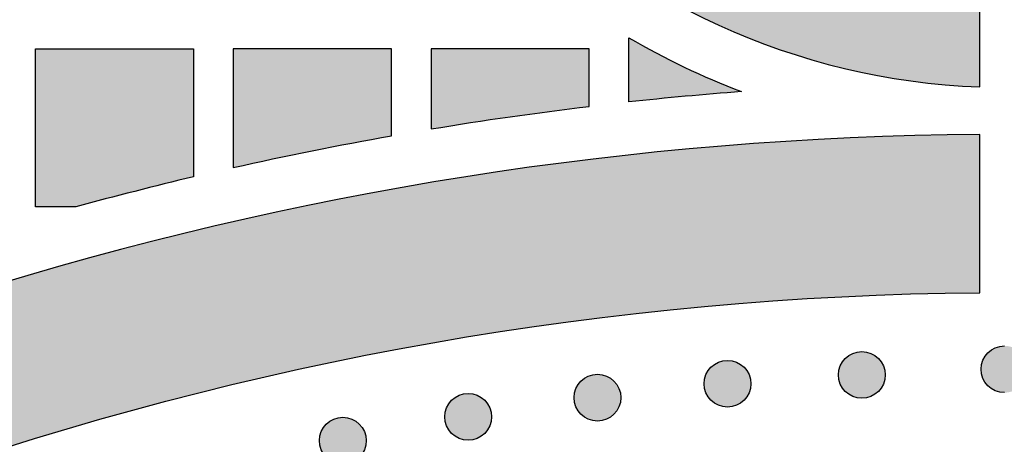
# Model space of a CAD drawing. Header units: millimetres. Extents: x -3873 to -97, y 912 to 4165.
# Tile 328 of 656: x -3403 to -3328, y 1696 to 1728. Entities that reach past the tile are written whole.
import ezdxf

# ---------------------------------------------------------------- set-up
doc = ezdxf.new("R2010")
doc.units = ezdxf.units.MM
doc.layers.add('pattern', color=7, linetype='Continuous', true_color=0x000000)

msp = doc.modelspace()

# ---------------------------------------------------------------- hatches: boundary and pattern name
at = {"layer": 'pattern'}
for points in [[(-3330.156, 1735.387), (-3331.03, 1735.44), (-3331.911, 1735.512), (-3332.796, 1735.604), (-3333.687, 1735.717), (-3334.582, 1735.851), (-3335.48, 1736.006), (-3336.381, 1736.182), (-3337.285, 1736.38), (-3338.189, 1736.601), (-3339.095, 1736.844), (-3340, 1737.109), (-3340.905, 1737.397), (-3341.807, 1737.709), (-3342.707, 1738.043), (-3343.604, 1738.401), (-3344.496, 1738.782), (-3345.384, 1739.186), (-3346.265, 1739.614), (-3347.139, 1740.064), (-3348.006, 1740.538), (-3348.863, 1741.035), (-3349.711, 1741.554), (-3350.549, 1742.095), (-3351.376, 1742.659), (-3352.19, 1743.244), (-3352.991, 1743.851), (-3353.778, 1744.478), (-3354.551, 1745.126), (-3355.308, 1745.794), (-3356.049, 1746.481), (-3356.773, 1747.187), (-3357.48, 1747.911), (-3358.168, 1748.652), (-3358.837, 1749.41), (-3359.487, 1750.184), (-3360.116, 1750.973), (-3360.725, 1751.777), (-3361.313, 1752.594), (-3361.879, 1753.425), (-3362.423, 1754.267), (-3362.945, 1755.12), (-3363.445, 1755.983), (-3363.922, 1756.856), (-3364.375, 1757.737), (-3364.805, 1758.626), (-3365.212, 1759.522), (-3365.596, 1760.423), (-3365.956, 1761.329), (-3366.292, 1762.239), (-3366.605, 1763.152), (-3366.895, 1764.068), (-3367.161, 1764.985), (-3367.404, 1765.902), (-3367.625, 1766.82), (-3367.823, 1767.736), (-3367.998, 1768.651), (-3368.151, 1769.563), (-3368.283, 1770.471), (-3368.393, 1771.376), (-3368.483, 1772.277), (-3368.551, 1773.172), (-3368.6, 1774.061), (-3368.628, 1774.944), (-3368.638, 1775.82), (-3368.628, 1776.695), (-3368.6, 1777.578), (-3368.551, 1778.468), (-3368.483, 1779.363), (-3368.393, 1780.263), (-3368.283, 1781.168), (-3368.151, 1782.077), (-3367.998, 1782.989), (-3367.823, 1783.903), (-3367.625, 1784.82), (-3367.404, 1785.737), (-3367.161, 1786.655), (-3366.895, 1787.572), (-3366.605, 1788.487), (-3366.292, 1789.4), (-3365.956, 1790.31), (-3365.596, 1791.216), (-3365.212, 1792.118), (-3364.805, 1793.013), (-3364.375, 1793.902), (-3363.922, 1794.783), (-3363.445, 1795.656), (-3362.945, 1796.519), (-3362.423, 1797.373), (-3361.879, 1798.215), (-3361.313, 1799.045), (-3360.725, 1799.862), (-3360.116, 1800.666), (-3359.487, 1801.455), (-3358.837, 1802.229), (-3358.168, 1802.987), (-3357.48, 1803.729), (-3356.773, 1804.453), (-3356.049, 1805.158), (-3355.308, 1805.845), (-3354.551, 1806.513), (-3353.778, 1807.161), (-3352.991, 1807.789), (-3352.19, 1808.395), (-3351.376, 1808.98), (-3350.549, 1809.544), (-3349.711, 1810.086), (-3348.863, 1810.605), (-3348.006, 1811.101), (-3347.139, 1811.575), (-3346.265, 1812.025), (-3345.384, 1812.453), (-3344.496, 1812.857), (-3343.604, 1813.238), (-3342.707, 1813.596), (-3341.807, 1813.93), (-3340.905, 1814.242), (-3340, 1814.53), (-3339.095, 1814.796), (-3338.189, 1815.038), (-3337.285, 1815.259), (-3336.381, 1815.457), (-3335.48, 1815.634), (-3334.582, 1815.788), (-3333.687, 1815.922), (-3332.796, 1816.035), (-3331.911, 1816.127), (-3331.03, 1816.199), (-3330.156, 1816.252), (-3330.156, 1828.263), (-3331.297, 1828.208), (-3332.446, 1828.126), (-3333.603, 1828.018), (-3334.766, 1827.884), (-3335.936, 1827.722), (-3337.11, 1827.532), (-3338.289, 1827.314), (-3339.47, 1827.068), (-3340.654, 1826.792), (-3341.839, 1826.486), (-3343.025, 1826.151), (-3344.209, 1825.786), (-3345.392, 1825.391), (-3346.571, 1824.965), (-3347.746, 1824.508), (-3348.916, 1824.021), (-3350.08, 1823.503), (-3351.236, 1822.954), (-3352.383, 1822.375), (-3353.52, 1821.766), (-3354.646, 1821.126), (-3355.759, 1820.456), (-3356.859, 1819.757), (-3357.945, 1819.028), (-3359.014, 1818.271), (-3360.067, 1817.486), (-3361.101, 1816.672), (-3362.117, 1815.832), (-3363.112, 1814.966), (-3364.086, 1814.074), (-3365.038, 1813.157), (-3365.967, 1812.216), (-3366.872, 1811.252), (-3367.752, 1810.266), (-3368.606, 1809.259), (-3369.434, 1808.231), (-3370.235, 1807.184), (-3371.008, 1806.12), (-3371.752, 1805.038), (-3372.468, 1803.94), (-3373.155, 1802.828), (-3373.812, 1801.702), (-3374.439, 1800.564), (-3375.035, 1799.414), (-3375.601, 1798.255), (-3376.136, 1797.087), (-3376.64, 1795.911), (-3377.113, 1794.728), (-3377.556, 1793.54), (-3377.967, 1792.349), (-3378.348, 1791.154), (-3378.698, 1789.957), (-3379.018, 1788.759), (-3379.307, 1787.562), (-3379.567, 1786.366), (-3379.798, 1785.173), (-3379.999, 1783.982), (-3380.172, 1782.797), (-3380.317, 1781.616), (-3380.434, 1780.441), (-3380.524, 1779.273), (-3380.588, 1778.113), (-3380.625, 1776.962), (-3380.638, 1775.82), (-3380.625, 1774.677), (-3380.588, 1773.526), (-3380.524, 1772.366), (-3380.434, 1771.198), (-3380.317, 1770.023), (-3380.172, 1768.843), (-3379.999, 1767.657), (-3379.798, 1766.467), (-3379.567, 1765.273), (-3379.307, 1764.077), (-3379.018, 1762.88), (-3378.698, 1761.682), (-3378.348, 1760.485), (-3377.967, 1759.291), (-3377.556, 1758.099), (-3377.113, 1756.911), (-3376.64, 1755.729), (-3376.136, 1754.553), (-3375.601, 1753.384), (-3375.035, 1752.225), (-3374.439, 1751.076), (-3373.812, 1749.937), (-3373.155, 1748.811), (-3372.468, 1747.699), (-3371.752, 1746.601), (-3371.008, 1745.52), (-3370.235, 1744.455), (-3369.434, 1743.408), (-3368.606, 1742.381), (-3367.752, 1741.373), (-3366.872, 1740.387), (-3365.967, 1739.423), (-3365.038, 1738.482), (-3364.086, 1737.565), (-3363.112, 1736.673), (-3362.117, 1735.807), (-3361.101, 1734.967), (-3360.067, 1734.154), (-3359.014, 1733.368), (-3357.945, 1732.611), (-3356.859, 1731.883), (-3355.759, 1731.183), (-3354.646, 1730.514), (-3353.52, 1729.874), (-3352.383, 1729.264), (-3351.236, 1728.685), (-3350.08, 1728.136), (-3348.916, 1727.618), (-3347.746, 1727.131), (-3346.571, 1726.675), (-3345.392, 1726.249), (-3344.209, 1725.853), (-3343.025, 1725.488), (-3341.839, 1725.153), (-3340.654, 1724.848), (-3339.47, 1724.572), (-3338.289, 1724.325), (-3337.11, 1724.107), (-3335.936, 1723.917), (-3334.766, 1723.756), (-3333.603, 1723.621), (-3332.446, 1723.513), (-3331.297, 1723.432), (-3330.156, 1723.376)], [(-3348.224, 1723.023), (-3356.754, 1722.242), (-3356.754, 1727.113), (-3355.728, 1726.524), (-3354.689, 1725.957), (-3353.637, 1725.412), (-3352.575, 1724.889), (-3351.501, 1724.388), (-3350.418, 1723.91), (-3349.325, 1723.455)], [(-3389.754, 1716.563), (-3398.675, 1714.279), (-3401.754, 1714.279), (-3401.754, 1726.278), (-3389.754, 1726.278)], [(-3386.754, 1717.258), (-3380.768, 1718.535), (-3374.754, 1719.675), (-3374.754, 1726.278), (-3386.754, 1726.278)], [(-3371.754, 1720.19), (-3365.764, 1721.114), (-3359.754, 1721.9), (-3359.754, 1726.278), (-3371.754, 1726.278)], [(-3476.875, 1673.539), (-3477.576, 1672.397), (-3478.246, 1671.232), (-3478.885, 1670.046), (-3479.491, 1668.839), (-3480.064, 1667.615), (-3480.603, 1666.373), (-3481.107, 1665.115), (-3481.575, 1663.843), (-3482.007, 1662.559), (-3482.403, 1661.263), (-3482.761, 1659.957), (-3483.082, 1658.644), (-3483.365, 1657.324), (-3483.611, 1655.999), (-3483.818, 1654.671), (-3483.988, 1653.342), (-3479.96, 1656.482), (-3475.855, 1659.549), (-3471.676, 1662.54), (-3467.424, 1665.453), (-3463.101, 1668.285), (-3458.711, 1671.033), (-3454.254, 1673.696), (-3449.735, 1676.27), (-3445.155, 1678.754), (-3440.517, 1681.146), (-3435.824, 1683.443), (-3431.078, 1685.644), (-3426.284, 1687.747), (-3421.443, 1689.751), (-3416.56, 1691.654), (-3411.636, 1693.454), (-3406.676, 1695.151), (-3401.682, 1696.743), (-3396.658, 1698.229), (-3391.608, 1699.609), (-3386.534, 1700.882), (-3381.441, 1702.047), (-3376.331, 1703.104), (-3371.207, 1704.053), (-3366.075, 1704.894), (-3360.935, 1705.627), (-3355.793, 1706.251), (-3350.652, 1706.768), (-3345.514, 1707.177), (-3340.383, 1707.48), (-3335.263, 1707.676), (-3330.156, 1707.768), (-3330.156, 1719.768), (-3334.969, 1719.689), (-3339.792, 1719.52), (-3344.623, 1719.262), (-3349.459, 1718.914), (-3354.298, 1718.475), (-3359.137, 1717.946), (-3363.974, 1717.325), (-3368.806, 1716.614), (-3373.631, 1715.811), (-3378.446, 1714.918), (-3383.249, 1713.934), (-3388.036, 1712.859), (-3392.806, 1711.693), (-3397.555, 1710.438), (-3402.282, 1709.094), (-3406.984, 1707.661), (-3411.657, 1706.14), (-3416.301, 1704.531), (-3420.912, 1702.837), (-3425.489, 1701.058), (-3430.028, 1699.194), (-3434.527, 1697.248), (-3438.984, 1695.22), (-3443.398, 1693.111), (-3447.765, 1690.924), (-3452.084, 1688.66), (-3456.352, 1686.319), (-3460.569, 1683.905), (-3464.731, 1681.417), (-3468.837, 1678.86), (-3472.886, 1676.233)], [(-3328.282, 1703.739), (-3328.243, 1703.738), (-3328.203, 1703.737), (-3328.163, 1703.735), (-3328.123, 1703.731), (-3328.082, 1703.727), (-3328.041, 1703.722), (-3328, 1703.716), (-3327.959, 1703.709), (-3327.918, 1703.701), (-3327.877, 1703.691), (-3327.835, 1703.681), (-3327.794, 1703.67), (-3327.753, 1703.657), (-3327.711, 1703.644), (-3327.67, 1703.629), (-3327.629, 1703.614), (-3327.588, 1703.597), (-3327.548, 1703.579), (-3327.507, 1703.56), (-3327.467, 1703.54), (-3327.428, 1703.519), (-3327.389, 1703.496), (-3327.35, 1703.473), (-3327.312, 1703.449), (-3327.274, 1703.423), (-3327.237, 1703.397), (-3327.2, 1703.369), (-3327.164, 1703.341), (-3327.129, 1703.312), (-3327.095, 1703.281), (-3327.061, 1703.25), (-3327.028, 1703.218), (-3326.996, 1703.185), (-3326.965, 1703.151), (-3326.935, 1703.117), (-3326.905, 1703.082), (-3326.877, 1703.046), (-3326.85, 1703.009), (-3326.823, 1702.972), (-3326.798, 1702.934), (-3326.774, 1702.896), (-3326.75, 1702.857), (-3326.728, 1702.818), (-3326.707, 1702.778), (-3326.687, 1702.738), (-3326.668, 1702.698), (-3326.65, 1702.657), (-3326.634, 1702.616), (-3326.618, 1702.575), (-3326.603, 1702.534), (-3326.59, 1702.492), (-3326.578, 1702.451), (-3326.566, 1702.41), (-3326.556, 1702.368), (-3326.547, 1702.327), (-3326.539, 1702.286), (-3326.532, 1702.245), (-3326.526, 1702.204), (-3326.521, 1702.163), (-3326.517, 1702.122), (-3326.513, 1702.082), (-3326.511, 1702.042), (-3326.51, 1702.002), (-3326.51, 1701.963), (-3326.51, 1701.923), (-3326.511, 1701.884), (-3326.514, 1701.844), (-3326.517, 1701.803), (-3326.521, 1701.763), (-3326.526, 1701.722), (-3326.532, 1701.681), (-3326.539, 1701.64), (-3326.548, 1701.599), (-3326.557, 1701.557), (-3326.567, 1701.516), (-3326.579, 1701.475), (-3326.591, 1701.433), (-3326.604, 1701.392), (-3326.619, 1701.351), (-3326.635, 1701.31), (-3326.652, 1701.269), (-3326.669, 1701.228), (-3326.688, 1701.188), (-3326.709, 1701.148), (-3326.73, 1701.108), (-3326.752, 1701.069), (-3326.775, 1701.03), (-3326.8, 1700.992), (-3326.825, 1700.954), (-3326.852, 1700.917), (-3326.879, 1700.881), (-3326.907, 1700.845), (-3326.937, 1700.81), (-3326.967, 1700.775), (-3326.998, 1700.742), (-3327.03, 1700.709), (-3327.063, 1700.677), (-3327.097, 1700.645), (-3327.132, 1700.615), (-3327.167, 1700.586), (-3327.203, 1700.558), (-3327.239, 1700.53), (-3327.277, 1700.504), (-3327.314, 1700.478), (-3327.353, 1700.454), (-3327.391, 1700.431), (-3327.431, 1700.409), (-3327.47, 1700.388), (-3327.51, 1700.368), (-3327.551, 1700.349), (-3327.591, 1700.331), (-3327.632, 1700.314), (-3327.673, 1700.299), (-3327.715, 1700.284), (-3327.756, 1700.271), (-3327.797, 1700.258), (-3327.839, 1700.247), (-3327.88, 1700.237), (-3327.921, 1700.228), (-3327.963, 1700.219), (-3328.004, 1700.212), (-3328.045, 1700.206), (-3328.086, 1700.201), (-3328.126, 1700.197), (-3328.166, 1700.194), (-3328.206, 1700.192), (-3328.246, 1700.191), (-3328.286, 1700.19), (-3328.325, 1700.191), (-3328.365, 1700.192), (-3328.405, 1700.194), (-3328.445, 1700.198), (-3328.486, 1700.202), (-3328.526, 1700.207), (-3328.567, 1700.213), (-3328.608, 1700.22), (-3328.65, 1700.228), (-3328.691, 1700.238), (-3328.732, 1700.248), (-3328.774, 1700.259), (-3328.815, 1700.272), (-3328.856, 1700.285), (-3328.898, 1700.3), (-3328.939, 1700.315), (-3328.979, 1700.332), (-3329.02, 1700.35), (-3329.06, 1700.369), (-3329.1, 1700.389), (-3329.14, 1700.41), (-3329.179, 1700.433), (-3329.218, 1700.456), (-3329.256, 1700.48), (-3329.294, 1700.506), (-3329.331, 1700.532), (-3329.368, 1700.56), (-3329.403, 1700.588), (-3329.439, 1700.617), (-3329.473, 1700.648), (-3329.507, 1700.679), (-3329.54, 1700.711), (-3329.572, 1700.744), (-3329.603, 1700.778), (-3329.633, 1700.812), (-3329.662, 1700.847), (-3329.691, 1700.883), (-3329.718, 1700.92), (-3329.745, 1700.957), (-3329.77, 1700.995), (-3329.794, 1701.033), (-3329.817, 1701.072), (-3329.84, 1701.111), (-3329.861, 1701.151), (-3329.881, 1701.191), (-3329.9, 1701.231), (-3329.917, 1701.272), (-3329.934, 1701.313), (-3329.95, 1701.354), (-3329.964, 1701.395), (-3329.978, 1701.437), (-3329.99, 1701.478), (-3330.001, 1701.519), (-3330.012, 1701.561), (-3330.021, 1701.602), (-3330.029, 1701.643), (-3330.036, 1701.684), (-3330.042, 1701.725), (-3330.047, 1701.766), (-3330.051, 1701.807), (-3330.054, 1701.847), (-3330.056, 1701.887), (-3330.058, 1701.927), (-3330.058, 1701.966), (-3330.058, 1702.006), (-3330.056, 1702.045), (-3330.054, 1702.085), (-3330.051, 1702.126), (-3330.047, 1702.166), (-3330.042, 1702.207), (-3330.035, 1702.248), (-3330.028, 1702.289), (-3330.02, 1702.33), (-3330.011, 1702.372), (-3330.001, 1702.413), (-3329.989, 1702.454), (-3329.977, 1702.496), (-3329.963, 1702.537), (-3329.949, 1702.578), (-3329.933, 1702.619), (-3329.916, 1702.66), (-3329.898, 1702.701), (-3329.879, 1702.741), (-3329.859, 1702.781), (-3329.838, 1702.821), (-3329.816, 1702.86), (-3329.792, 1702.899), (-3329.768, 1702.937), (-3329.743, 1702.975), (-3329.716, 1703.012), (-3329.689, 1703.048), (-3329.66, 1703.084), (-3329.631, 1703.119), (-3329.601, 1703.154), (-3329.569, 1703.187), (-3329.537, 1703.22), (-3329.504, 1703.252), (-3329.471, 1703.283), (-3329.436, 1703.314), (-3329.401, 1703.343), (-3329.365, 1703.371), (-3329.328, 1703.399), (-3329.291, 1703.425), (-3329.253, 1703.45), (-3329.215, 1703.475), (-3329.176, 1703.498), (-3329.137, 1703.52), (-3329.097, 1703.541), (-3329.057, 1703.561), (-3329.017, 1703.58), (-3328.976, 1703.598), (-3328.935, 1703.615), (-3328.894, 1703.63), (-3328.853, 1703.645), (-3328.812, 1703.658), (-3328.77, 1703.671), (-3328.729, 1703.682), (-3328.688, 1703.692), (-3328.646, 1703.701), (-3328.605, 1703.709), (-3328.564, 1703.717), (-3328.523, 1703.723), (-3328.482, 1703.728), (-3328.442, 1703.732), (-3328.401, 1703.735), (-3328.361, 1703.737), (-3328.322, 1703.738)], [(-3337.842, 1702.788), (-3337.87, 1702.815), (-3337.899, 1702.842), (-3337.929, 1702.869), (-3337.96, 1702.895), (-3337.991, 1702.921), (-3338.024, 1702.946), (-3338.057, 1702.971), (-3338.091, 1702.995), (-3338.126, 1703.018), (-3338.162, 1703.041), (-3338.198, 1703.063), (-3338.235, 1703.085), (-3338.273, 1703.105), (-3338.312, 1703.125), (-3338.352, 1703.144), (-3338.392, 1703.161), (-3338.432, 1703.178), (-3338.474, 1703.195), (-3338.516, 1703.21), (-3338.558, 1703.224), (-3338.601, 1703.237), (-3338.645, 1703.249), (-3338.688, 1703.26), (-3338.733, 1703.27), (-3338.777, 1703.279), (-3338.822, 1703.286), (-3338.868, 1703.293), (-3338.913, 1703.298), (-3338.959, 1703.302), (-3339.005, 1703.305), (-3339.05, 1703.307), (-3339.096, 1703.307), (-3339.142, 1703.307), (-3339.188, 1703.305), (-3339.234, 1703.302), (-3339.28, 1703.298), (-3339.325, 1703.293), (-3339.37, 1703.286), (-3339.415, 1703.279), (-3339.46, 1703.27), (-3339.504, 1703.26), (-3339.548, 1703.249), (-3339.592, 1703.237), (-3339.635, 1703.224), (-3339.677, 1703.21), (-3339.719, 1703.195), (-3339.76, 1703.178), (-3339.801, 1703.161), (-3339.841, 1703.144), (-3339.881, 1703.125), (-3339.919, 1703.105), (-3339.957, 1703.085), (-3339.995, 1703.063), (-3340.031, 1703.041), (-3340.067, 1703.018), (-3340.102, 1702.995), (-3340.136, 1702.971), (-3340.169, 1702.946), (-3340.202, 1702.921), (-3340.233, 1702.895), (-3340.264, 1702.869), (-3340.294, 1702.842), (-3340.323, 1702.815), (-3340.351, 1702.788), (-3340.379, 1702.76), (-3340.406, 1702.731), (-3340.432, 1702.701), (-3340.459, 1702.67), (-3340.484, 1702.638), (-3340.51, 1702.606), (-3340.534, 1702.573), (-3340.558, 1702.538), (-3340.582, 1702.504), (-3340.604, 1702.468), (-3340.626, 1702.431), (-3340.648, 1702.394), (-3340.668, 1702.356), (-3340.688, 1702.317), (-3340.707, 1702.278), (-3340.725, 1702.238), (-3340.742, 1702.197), (-3340.758, 1702.156), (-3340.773, 1702.114), (-3340.787, 1702.071), (-3340.8, 1702.028), (-3340.812, 1701.985), (-3340.823, 1701.941), (-3340.833, 1701.897), (-3340.842, 1701.852), (-3340.849, 1701.807), (-3340.856, 1701.762), (-3340.861, 1701.716), (-3340.865, 1701.671), (-3340.868, 1701.625), (-3340.87, 1701.579), (-3340.871, 1701.533), (-3340.87, 1701.487), (-3340.868, 1701.441), (-3340.865, 1701.396), (-3340.861, 1701.35), (-3340.856, 1701.304), (-3340.849, 1701.259), (-3340.842, 1701.214), (-3340.833, 1701.17), (-3340.823, 1701.125), (-3340.812, 1701.081), (-3340.8, 1701.038), (-3340.787, 1700.995), (-3340.773, 1700.952), (-3340.758, 1700.91), (-3340.742, 1700.869), (-3340.725, 1700.828), (-3340.707, 1700.788), (-3340.688, 1700.749), (-3340.668, 1700.71), (-3340.648, 1700.672), (-3340.626, 1700.635), (-3340.604, 1700.598), (-3340.582, 1700.563), (-3340.558, 1700.528), (-3340.534, 1700.494), (-3340.51, 1700.46), (-3340.484, 1700.428), (-3340.459, 1700.396), (-3340.432, 1700.366), (-3340.406, 1700.336), (-3340.379, 1700.307), (-3340.351, 1700.278), (-3340.323, 1700.251), (-3340.294, 1700.224), (-3340.264, 1700.197), (-3340.233, 1700.171), (-3340.202, 1700.145), (-3340.169, 1700.12), (-3340.136, 1700.095), (-3340.102, 1700.071), (-3340.067, 1700.048), (-3340.031, 1700.025), (-3339.995, 1700.003), (-3339.957, 1699.982), (-3339.919, 1699.961), (-3339.881, 1699.942), (-3339.841, 1699.923), (-3339.801, 1699.905), (-3339.76, 1699.888), (-3339.719, 1699.872), (-3339.677, 1699.857), (-3339.635, 1699.842), (-3339.592, 1699.829), (-3339.548, 1699.817), (-3339.504, 1699.806), (-3339.46, 1699.796), (-3339.415, 1699.788), (-3339.37, 1699.78), (-3339.325, 1699.774), (-3339.28, 1699.768), (-3339.234, 1699.764), (-3339.188, 1699.761), (-3339.142, 1699.759), (-3339.096, 1699.759), (-3339.05, 1699.759), (-3339.005, 1699.761), (-3338.959, 1699.764), (-3338.913, 1699.768), (-3338.868, 1699.774), (-3338.822, 1699.78), (-3338.777, 1699.788), (-3338.733, 1699.796), (-3338.688, 1699.806), (-3338.645, 1699.817), (-3338.601, 1699.829), (-3338.558, 1699.842), (-3338.516, 1699.857), (-3338.474, 1699.872), (-3338.432, 1699.888), (-3338.392, 1699.905), (-3338.352, 1699.923), (-3338.312, 1699.942), (-3338.273, 1699.961), (-3338.235, 1699.982), (-3338.198, 1700.003), (-3338.162, 1700.025), (-3338.126, 1700.048), (-3338.091, 1700.071), (-3338.057, 1700.095), (-3338.024, 1700.12), (-3337.991, 1700.145), (-3337.96, 1700.171), (-3337.929, 1700.197), (-3337.899, 1700.224), (-3337.87, 1700.251), (-3337.842, 1700.278), (-3337.814, 1700.307), (-3337.787, 1700.336), (-3337.76, 1700.366), (-3337.734, 1700.396), (-3337.708, 1700.428), (-3337.683, 1700.46), (-3337.658, 1700.494), (-3337.634, 1700.528), (-3337.611, 1700.563), (-3337.588, 1700.598), (-3337.566, 1700.635), (-3337.545, 1700.672), (-3337.524, 1700.71), (-3337.505, 1700.749), (-3337.486, 1700.788), (-3337.468, 1700.828), (-3337.451, 1700.869), (-3337.435, 1700.91), (-3337.42, 1700.952), (-3337.406, 1700.995), (-3337.393, 1701.038), (-3337.381, 1701.081), (-3337.37, 1701.125), (-3337.36, 1701.17), (-3337.351, 1701.214), (-3337.343, 1701.259), (-3337.337, 1701.304), (-3337.332, 1701.35), (-3337.327, 1701.396), (-3337.324, 1701.441), (-3337.323, 1701.487), (-3337.322, 1701.533), (-3337.323, 1701.579), (-3337.324, 1701.625), (-3337.327, 1701.671), (-3337.332, 1701.716), (-3337.337, 1701.762), (-3337.343, 1701.807), (-3337.351, 1701.852), (-3337.36, 1701.897), (-3337.37, 1701.941), (-3337.381, 1701.985), (-3337.393, 1702.028), (-3337.406, 1702.071), (-3337.42, 1702.114), (-3337.435, 1702.156), (-3337.451, 1702.197), (-3337.468, 1702.238), (-3337.486, 1702.278), (-3337.505, 1702.317), (-3337.524, 1702.356), (-3337.545, 1702.394), (-3337.566, 1702.431), (-3337.588, 1702.468), (-3337.611, 1702.504), (-3337.634, 1702.538), (-3337.658, 1702.573), (-3337.683, 1702.606), (-3337.708, 1702.638), (-3337.734, 1702.67), (-3337.76, 1702.701), (-3337.787, 1702.731), (-3337.814, 1702.76)], [(-3348.025, 1702.12), (-3348.053, 1702.148), (-3348.082, 1702.175), (-3348.112, 1702.201), (-3348.142, 1702.228), (-3348.174, 1702.253), (-3348.206, 1702.279), (-3348.24, 1702.303), (-3348.274, 1702.327), (-3348.309, 1702.351), (-3348.344, 1702.374), (-3348.381, 1702.396), (-3348.418, 1702.417), (-3348.456, 1702.437), (-3348.495, 1702.457), (-3348.534, 1702.476), (-3348.574, 1702.494), (-3348.615, 1702.511), (-3348.656, 1702.527), (-3348.698, 1702.542), (-3348.741, 1702.556), (-3348.784, 1702.569), (-3348.827, 1702.581), (-3348.871, 1702.592), (-3348.916, 1702.602), (-3348.96, 1702.611), (-3349.005, 1702.618), (-3349.05, 1702.625), (-3349.096, 1702.63), (-3349.142, 1702.634), (-3349.187, 1702.637), (-3349.233, 1702.639), (-3349.279, 1702.64), (-3349.325, 1702.639), (-3349.371, 1702.637), (-3349.417, 1702.634), (-3349.462, 1702.63), (-3349.508, 1702.625), (-3349.553, 1702.618), (-3349.598, 1702.611), (-3349.643, 1702.602), (-3349.687, 1702.592), (-3349.731, 1702.581), (-3349.774, 1702.569), (-3349.817, 1702.556), (-3349.86, 1702.542), (-3349.902, 1702.527), (-3349.943, 1702.511), (-3349.984, 1702.494), (-3350.024, 1702.476), (-3350.063, 1702.457), (-3350.102, 1702.437), (-3350.14, 1702.417), (-3350.177, 1702.396), (-3350.214, 1702.374), (-3350.25, 1702.351), (-3350.285, 1702.327), (-3350.319, 1702.303), (-3350.352, 1702.279), (-3350.384, 1702.253), (-3350.416, 1702.228), (-3350.447, 1702.201), (-3350.477, 1702.175), (-3350.506, 1702.148), (-3350.534, 1702.12), (-3350.561, 1702.092), (-3350.588, 1702.063), (-3350.615, 1702.033), (-3350.641, 1702.002), (-3350.667, 1701.971), (-3350.692, 1701.938), (-3350.717, 1701.905), (-3350.741, 1701.871), (-3350.765, 1701.836), (-3350.787, 1701.8), (-3350.809, 1701.764), (-3350.831, 1701.726), (-3350.851, 1701.688), (-3350.871, 1701.65), (-3350.89, 1701.61), (-3350.907, 1701.57), (-3350.925, 1701.529), (-3350.941, 1701.488), (-3350.956, 1701.446), (-3350.97, 1701.404), (-3350.983, 1701.361), (-3350.995, 1701.317), (-3351.006, 1701.273), (-3351.016, 1701.229), (-3351.025, 1701.184), (-3351.032, 1701.139), (-3351.039, 1701.094), (-3351.044, 1701.049), (-3351.048, 1701.003), (-3351.051, 1700.957), (-3351.053, 1700.911), (-3351.053, 1700.865), (-3351.053, 1700.819), (-3351.051, 1700.774), (-3351.048, 1700.728), (-3351.044, 1700.682), (-3351.039, 1700.637), (-3351.032, 1700.591), (-3351.025, 1700.546), (-3351.016, 1700.502), (-3351.006, 1700.458), (-3350.995, 1700.414), (-3350.983, 1700.37), (-3350.97, 1700.327), (-3350.956, 1700.285), (-3350.941, 1700.243), (-3350.925, 1700.201), (-3350.907, 1700.161), (-3350.89, 1700.121), (-3350.871, 1700.081), (-3350.851, 1700.042), (-3350.831, 1700.004), (-3350.809, 1699.967), (-3350.787, 1699.931), (-3350.765, 1699.895), (-3350.741, 1699.86), (-3350.717, 1699.826), (-3350.692, 1699.793), (-3350.667, 1699.76), (-3350.641, 1699.729), (-3350.615, 1699.698), (-3350.588, 1699.668), (-3350.561, 1699.639), (-3350.534, 1699.611), (-3350.506, 1699.583), (-3350.477, 1699.556), (-3350.447, 1699.529), (-3350.416, 1699.503), (-3350.384, 1699.477), (-3350.352, 1699.452), (-3350.319, 1699.427), (-3350.285, 1699.403), (-3350.25, 1699.38), (-3350.214, 1699.357), (-3350.177, 1699.335), (-3350.14, 1699.314), (-3350.102, 1699.294), (-3350.063, 1699.274), (-3350.024, 1699.255), (-3349.984, 1699.237), (-3349.943, 1699.22), (-3349.902, 1699.204), (-3349.86, 1699.189), (-3349.817, 1699.175), (-3349.774, 1699.162), (-3349.731, 1699.15), (-3349.687, 1699.139), (-3349.643, 1699.129), (-3349.598, 1699.12), (-3349.553, 1699.112), (-3349.508, 1699.106), (-3349.462, 1699.101), (-3349.417, 1699.096), (-3349.371, 1699.093), (-3349.325, 1699.092), (-3349.279, 1699.091), (-3349.233, 1699.092), (-3349.187, 1699.093), (-3349.142, 1699.096), (-3349.096, 1699.101), (-3349.05, 1699.106), (-3349.005, 1699.112), (-3348.96, 1699.12), (-3348.916, 1699.129), (-3348.871, 1699.139), (-3348.827, 1699.15), (-3348.784, 1699.162), (-3348.741, 1699.175), (-3348.698, 1699.189), (-3348.656, 1699.204), (-3348.615, 1699.22), (-3348.574, 1699.237), (-3348.534, 1699.255), (-3348.495, 1699.274), (-3348.456, 1699.294), (-3348.418, 1699.314), (-3348.381, 1699.335), (-3348.344, 1699.357), (-3348.309, 1699.38), (-3348.274, 1699.403), (-3348.24, 1699.427), (-3348.206, 1699.452), (-3348.174, 1699.477), (-3348.142, 1699.503), (-3348.112, 1699.529), (-3348.082, 1699.556), (-3348.053, 1699.583), (-3348.025, 1699.611), (-3347.997, 1699.639), (-3347.97, 1699.668), (-3347.943, 1699.698), (-3347.917, 1699.729), (-3347.891, 1699.76), (-3347.866, 1699.793), (-3347.841, 1699.826), (-3347.817, 1699.86), (-3347.794, 1699.895), (-3347.771, 1699.931), (-3347.749, 1699.967), (-3347.728, 1700.004), (-3347.707, 1700.042), (-3347.688, 1700.081), (-3347.669, 1700.121), (-3347.651, 1700.161), (-3347.634, 1700.201), (-3347.618, 1700.243), (-3347.603, 1700.285), (-3347.588, 1700.327), (-3347.575, 1700.37), (-3347.563, 1700.414), (-3347.552, 1700.458), (-3347.542, 1700.502), (-3347.534, 1700.546), (-3347.526, 1700.591), (-3347.52, 1700.637), (-3347.514, 1700.682), (-3347.51, 1700.728), (-3347.507, 1700.774), (-3347.505, 1700.819), (-3347.505, 1700.865), (-3347.505, 1700.911), (-3347.507, 1700.957), (-3347.51, 1701.003), (-3347.514, 1701.049), (-3347.52, 1701.094), (-3347.526, 1701.139), (-3347.534, 1701.184), (-3347.542, 1701.229), (-3347.552, 1701.273), (-3347.563, 1701.317), (-3347.575, 1701.361), (-3347.588, 1701.404), (-3347.603, 1701.446), (-3347.618, 1701.488), (-3347.634, 1701.529), (-3347.651, 1701.57), (-3347.669, 1701.61), (-3347.688, 1701.65), (-3347.707, 1701.688), (-3347.728, 1701.726), (-3347.749, 1701.764), (-3347.771, 1701.8), (-3347.794, 1701.836), (-3347.817, 1701.871), (-3347.841, 1701.905), (-3347.866, 1701.938), (-3347.891, 1701.971), (-3347.917, 1702.002), (-3347.943, 1702.033), (-3347.97, 1702.063), (-3347.997, 1702.092)], [(-3357.884, 1701.064), (-3357.912, 1701.092), (-3357.941, 1701.119), (-3357.971, 1701.145), (-3358.002, 1701.172), (-3358.033, 1701.197), (-3358.066, 1701.223), (-3358.099, 1701.247), (-3358.133, 1701.271), (-3358.168, 1701.295), (-3358.204, 1701.318), (-3358.24, 1701.34), (-3358.278, 1701.361), (-3358.316, 1701.381), (-3358.354, 1701.401), (-3358.394, 1701.42), (-3358.434, 1701.438), (-3358.475, 1701.455), (-3358.516, 1701.471), (-3358.558, 1701.486), (-3358.6, 1701.5), (-3358.643, 1701.513), (-3358.687, 1701.525), (-3358.731, 1701.536), (-3358.775, 1701.546), (-3358.82, 1701.555), (-3358.865, 1701.562), (-3358.91, 1701.569), (-3358.955, 1701.574), (-3359.001, 1701.578), (-3359.047, 1701.581), (-3359.093, 1701.583), (-3359.139, 1701.584), (-3359.185, 1701.583), (-3359.23, 1701.581), (-3359.276, 1701.578), (-3359.322, 1701.574), (-3359.367, 1701.569), (-3359.413, 1701.562), (-3359.458, 1701.555), (-3359.502, 1701.546), (-3359.546, 1701.536), (-3359.59, 1701.525), (-3359.634, 1701.513), (-3359.677, 1701.5), (-3359.719, 1701.486), (-3359.761, 1701.471), (-3359.803, 1701.455), (-3359.843, 1701.438), (-3359.883, 1701.42), (-3359.923, 1701.401), (-3359.962, 1701.381), (-3360, 1701.361), (-3360.037, 1701.34), (-3360.073, 1701.318), (-3360.109, 1701.295), (-3360.144, 1701.271), (-3360.178, 1701.247), (-3360.211, 1701.223), (-3360.244, 1701.197), (-3360.275, 1701.172), (-3360.306, 1701.145), (-3360.336, 1701.119), (-3360.365, 1701.092), (-3360.393, 1701.064), (-3360.421, 1701.036), (-3360.448, 1701.007), (-3360.475, 1700.977), (-3360.501, 1700.946), (-3360.527, 1700.915), (-3360.552, 1700.882), (-3360.577, 1700.849), (-3360.601, 1700.815), (-3360.624, 1700.78), (-3360.647, 1700.744), (-3360.669, 1700.708), (-3360.69, 1700.67), (-3360.711, 1700.632), (-3360.73, 1700.594), (-3360.749, 1700.554), (-3360.767, 1700.514), (-3360.784, 1700.473), (-3360.8, 1700.432), (-3360.815, 1700.39), (-3360.829, 1700.348), (-3360.842, 1700.305), (-3360.854, 1700.261), (-3360.865, 1700.217), (-3360.875, 1700.173), (-3360.884, 1700.128), (-3360.892, 1700.083), (-3360.898, 1700.038), (-3360.903, 1699.993), (-3360.908, 1699.947), (-3360.911, 1699.901), (-3360.912, 1699.855), (-3360.913, 1699.809), (-3360.912, 1699.764), (-3360.911, 1699.718), (-3360.908, 1699.672), (-3360.903, 1699.626), (-3360.898, 1699.581), (-3360.892, 1699.535), (-3360.884, 1699.491), (-3360.875, 1699.446), (-3360.865, 1699.402), (-3360.854, 1699.358), (-3360.842, 1699.314), (-3360.829, 1699.271), (-3360.815, 1699.229), (-3360.8, 1699.187), (-3360.784, 1699.145), (-3360.767, 1699.105), (-3360.749, 1699.065), (-3360.73, 1699.025), (-3360.711, 1698.986), (-3360.69, 1698.948), (-3360.669, 1698.911), (-3360.647, 1698.875), (-3360.624, 1698.839), (-3360.601, 1698.804), (-3360.577, 1698.77), (-3360.552, 1698.737), (-3360.527, 1698.704), (-3360.501, 1698.673), (-3360.475, 1698.642), (-3360.448, 1698.612), (-3360.421, 1698.583), (-3360.393, 1698.555), (-3360.365, 1698.527), (-3360.336, 1698.5), (-3360.306, 1698.473), (-3360.275, 1698.447), (-3360.244, 1698.421), (-3360.211, 1698.396), (-3360.178, 1698.372), (-3360.144, 1698.347), (-3360.109, 1698.324), (-3360.073, 1698.301), (-3360.037, 1698.279), (-3360, 1698.258), (-3359.962, 1698.238), (-3359.923, 1698.218), (-3359.883, 1698.199), (-3359.843, 1698.181), (-3359.803, 1698.164), (-3359.761, 1698.148), (-3359.719, 1698.133), (-3359.677, 1698.119), (-3359.634, 1698.106), (-3359.59, 1698.094), (-3359.546, 1698.083), (-3359.502, 1698.073), (-3359.458, 1698.064), (-3359.413, 1698.056), (-3359.367, 1698.05), (-3359.322, 1698.045), (-3359.276, 1698.04), (-3359.23, 1698.038), (-3359.185, 1698.036), (-3359.139, 1698.035), (-3359.093, 1698.036), (-3359.047, 1698.038), (-3359.001, 1698.04), (-3358.955, 1698.045), (-3358.91, 1698.05), (-3358.865, 1698.056), (-3358.82, 1698.064), (-3358.775, 1698.073), (-3358.731, 1698.083), (-3358.687, 1698.094), (-3358.643, 1698.106), (-3358.6, 1698.119), (-3358.558, 1698.133), (-3358.516, 1698.148), (-3358.475, 1698.164), (-3358.434, 1698.181), (-3358.394, 1698.199), (-3358.354, 1698.218), (-3358.316, 1698.238), (-3358.278, 1698.258), (-3358.24, 1698.279), (-3358.204, 1698.301), (-3358.168, 1698.324), (-3358.133, 1698.347), (-3358.099, 1698.372), (-3358.066, 1698.396), (-3358.033, 1698.421), (-3358.002, 1698.447), (-3357.971, 1698.473), (-3357.941, 1698.5), (-3357.912, 1698.527), (-3357.884, 1698.555), (-3357.856, 1698.583), (-3357.829, 1698.612), (-3357.803, 1698.642), (-3357.776, 1698.673), (-3357.751, 1698.704), (-3357.725, 1698.737), (-3357.701, 1698.77), (-3357.677, 1698.804), (-3357.653, 1698.839), (-3357.63, 1698.875), (-3357.608, 1698.911), (-3357.587, 1698.948), (-3357.567, 1698.986), (-3357.547, 1699.025), (-3357.528, 1699.065), (-3357.51, 1699.105), (-3357.493, 1699.145), (-3357.477, 1699.187), (-3357.462, 1699.229), (-3357.448, 1699.271), (-3357.435, 1699.314), (-3357.423, 1699.358), (-3357.412, 1699.402), (-3357.402, 1699.446), (-3357.393, 1699.491), (-3357.386, 1699.535), (-3357.379, 1699.581), (-3357.374, 1699.626), (-3357.37, 1699.672), (-3357.367, 1699.718), (-3357.365, 1699.764), (-3357.364, 1699.809), (-3357.365, 1699.855), (-3357.367, 1699.901), (-3357.37, 1699.947), (-3357.374, 1699.993), (-3357.379, 1700.038), (-3357.386, 1700.083), (-3357.393, 1700.128), (-3357.402, 1700.173), (-3357.412, 1700.217), (-3357.423, 1700.261), (-3357.435, 1700.305), (-3357.448, 1700.348), (-3357.462, 1700.39), (-3357.477, 1700.432), (-3357.493, 1700.473), (-3357.51, 1700.514), (-3357.528, 1700.554), (-3357.547, 1700.594), (-3357.567, 1700.632), (-3357.587, 1700.67), (-3357.608, 1700.708), (-3357.63, 1700.744), (-3357.653, 1700.78), (-3357.677, 1700.815), (-3357.701, 1700.849), (-3357.725, 1700.882), (-3357.751, 1700.915), (-3357.776, 1700.946), (-3357.803, 1700.977), (-3357.829, 1701.007), (-3357.856, 1701.036)], [(-3367.688, 1699.609), (-3367.716, 1699.637), (-3367.745, 1699.664), (-3367.775, 1699.691), (-3367.805, 1699.717), (-3367.837, 1699.743), (-3367.869, 1699.768), (-3367.903, 1699.793), (-3367.937, 1699.817), (-3367.972, 1699.84), (-3368.008, 1699.863), (-3368.044, 1699.885), (-3368.081, 1699.906), (-3368.119, 1699.927), (-3368.158, 1699.946), (-3368.197, 1699.965), (-3368.238, 1699.983), (-3368.278, 1700), (-3368.32, 1700.016), (-3368.362, 1700.031), (-3368.404, 1700.045), (-3368.447, 1700.058), (-3368.49, 1700.071), (-3368.534, 1700.081), (-3368.579, 1700.091), (-3368.623, 1700.1), (-3368.668, 1700.108), (-3368.714, 1700.114), (-3368.759, 1700.119), (-3368.805, 1700.124), (-3368.85, 1700.127), (-3368.896, 1700.128), (-3368.942, 1700.129), (-3368.988, 1700.128), (-3369.034, 1700.127), (-3369.08, 1700.124), (-3369.126, 1700.119), (-3369.171, 1700.114), (-3369.216, 1700.108), (-3369.261, 1700.1), (-3369.306, 1700.091), (-3369.35, 1700.081), (-3369.394, 1700.071), (-3369.437, 1700.058), (-3369.48, 1700.045), (-3369.523, 1700.031), (-3369.565, 1700.016), (-3369.606, 1700), (-3369.647, 1699.983), (-3369.687, 1699.965), (-3369.726, 1699.946), (-3369.765, 1699.927), (-3369.803, 1699.906), (-3369.84, 1699.885), (-3369.877, 1699.863), (-3369.913, 1699.84), (-3369.948, 1699.817), (-3369.982, 1699.793), (-3370.015, 1699.768), (-3370.047, 1699.743), (-3370.079, 1699.717), (-3370.11, 1699.691), (-3370.14, 1699.664), (-3370.169, 1699.637), (-3370.197, 1699.609), (-3370.224, 1699.581), (-3370.252, 1699.552), (-3370.278, 1699.522), (-3370.305, 1699.491), (-3370.33, 1699.46), (-3370.356, 1699.427), (-3370.38, 1699.394), (-3370.404, 1699.36), (-3370.428, 1699.325), (-3370.45, 1699.289), (-3370.472, 1699.253), (-3370.494, 1699.216), (-3370.514, 1699.178), (-3370.534, 1699.139), (-3370.553, 1699.099), (-3370.571, 1699.059), (-3370.588, 1699.019), (-3370.604, 1698.977), (-3370.619, 1698.935), (-3370.633, 1698.893), (-3370.646, 1698.85), (-3370.658, 1698.806), (-3370.669, 1698.763), (-3370.679, 1698.718), (-3370.688, 1698.674), (-3370.695, 1698.629), (-3370.702, 1698.583), (-3370.707, 1698.538), (-3370.711, 1698.492), (-3370.714, 1698.446), (-3370.716, 1698.401), (-3370.717, 1698.355), (-3370.716, 1698.309), (-3370.714, 1698.263), (-3370.711, 1698.217), (-3370.707, 1698.171), (-3370.702, 1698.126), (-3370.695, 1698.081), (-3370.688, 1698.036), (-3370.679, 1697.991), (-3370.669, 1697.947), (-3370.658, 1697.903), (-3370.646, 1697.859), (-3370.633, 1697.816), (-3370.619, 1697.774), (-3370.604, 1697.732), (-3370.588, 1697.691), (-3370.571, 1697.65), (-3370.553, 1697.61), (-3370.534, 1697.57), (-3370.514, 1697.532), (-3370.494, 1697.494), (-3370.472, 1697.456), (-3370.45, 1697.42), (-3370.428, 1697.384), (-3370.404, 1697.349), (-3370.38, 1697.315), (-3370.356, 1697.282), (-3370.33, 1697.249), (-3370.305, 1697.218), (-3370.278, 1697.187), (-3370.252, 1697.157), (-3370.224, 1697.128), (-3370.197, 1697.1), (-3370.169, 1697.073), (-3370.14, 1697.045), (-3370.11, 1697.019), (-3370.079, 1696.992), (-3370.047, 1696.967), (-3370.015, 1696.941), (-3369.982, 1696.917), (-3369.948, 1696.893), (-3369.913, 1696.869), (-3369.877, 1696.847), (-3369.84, 1696.825), (-3369.803, 1696.803), (-3369.765, 1696.783), (-3369.726, 1696.763), (-3369.687, 1696.744), (-3369.647, 1696.726), (-3369.606, 1696.709), (-3369.565, 1696.693), (-3369.523, 1696.678), (-3369.48, 1696.664), (-3369.437, 1696.651), (-3369.394, 1696.639), (-3369.35, 1696.628), (-3369.306, 1696.618), (-3369.261, 1696.609), (-3369.216, 1696.602), (-3369.171, 1696.595), (-3369.126, 1696.59), (-3369.08, 1696.586), (-3369.034, 1696.583), (-3368.988, 1696.581), (-3368.942, 1696.58), (-3368.896, 1696.581), (-3368.85, 1696.583), (-3368.805, 1696.586), (-3368.759, 1696.59), (-3368.714, 1696.595), (-3368.668, 1696.602), (-3368.623, 1696.609), (-3368.579, 1696.618), (-3368.534, 1696.628), (-3368.49, 1696.639), (-3368.447, 1696.651), (-3368.404, 1696.664), (-3368.362, 1696.678), (-3368.32, 1696.693), (-3368.278, 1696.709), (-3368.238, 1696.726), (-3368.197, 1696.744), (-3368.158, 1696.763), (-3368.119, 1696.783), (-3368.081, 1696.803), (-3368.044, 1696.825), (-3368.008, 1696.847), (-3367.972, 1696.869), (-3367.937, 1696.893), (-3367.903, 1696.917), (-3367.869, 1696.941), (-3367.837, 1696.967), (-3367.805, 1696.992), (-3367.775, 1697.019), (-3367.745, 1697.045), (-3367.716, 1697.073), (-3367.688, 1697.1), (-3367.66, 1697.128), (-3367.633, 1697.157), (-3367.606, 1697.187), (-3367.58, 1697.218), (-3367.554, 1697.249), (-3367.529, 1697.282), (-3367.504, 1697.315), (-3367.48, 1697.349), (-3367.457, 1697.384), (-3367.434, 1697.42), (-3367.412, 1697.456), (-3367.391, 1697.494), (-3367.37, 1697.532), (-3367.351, 1697.57), (-3367.332, 1697.61), (-3367.314, 1697.65), (-3367.297, 1697.691), (-3367.281, 1697.732), (-3367.266, 1697.774), (-3367.252, 1697.816), (-3367.238, 1697.859), (-3367.226, 1697.903), (-3367.215, 1697.947), (-3367.206, 1697.991), (-3367.197, 1698.036), (-3367.189, 1698.081), (-3367.183, 1698.126), (-3367.177, 1698.171), (-3367.173, 1698.217), (-3367.17, 1698.263), (-3367.169, 1698.309), (-3367.168, 1698.355), (-3367.169, 1698.401), (-3367.17, 1698.446), (-3367.173, 1698.492), (-3367.177, 1698.538), (-3367.183, 1698.583), (-3367.189, 1698.629), (-3367.197, 1698.674), (-3367.206, 1698.718), (-3367.215, 1698.763), (-3367.226, 1698.806), (-3367.238, 1698.85), (-3367.252, 1698.893), (-3367.266, 1698.935), (-3367.281, 1698.977), (-3367.297, 1699.019), (-3367.314, 1699.059), (-3367.332, 1699.099), (-3367.351, 1699.139), (-3367.37, 1699.178), (-3367.391, 1699.216), (-3367.412, 1699.253), (-3367.434, 1699.289), (-3367.457, 1699.325), (-3367.48, 1699.36), (-3367.504, 1699.394), (-3367.529, 1699.427), (-3367.554, 1699.46), (-3367.58, 1699.491), (-3367.606, 1699.522), (-3367.633, 1699.552), (-3367.66, 1699.581)], [(-3377.192, 1697.807), (-3377.22, 1697.834), (-3377.249, 1697.861), (-3377.279, 1697.888), (-3377.31, 1697.914), (-3377.341, 1697.94), (-3377.374, 1697.965), (-3377.407, 1697.99), (-3377.441, 1698.014), (-3377.476, 1698.038), (-3377.512, 1698.06), (-3377.548, 1698.082), (-3377.585, 1698.104), (-3377.623, 1698.124), (-3377.662, 1698.144), (-3377.702, 1698.163), (-3377.742, 1698.181), (-3377.782, 1698.198), (-3377.824, 1698.214), (-3377.866, 1698.229), (-3377.908, 1698.243), (-3377.951, 1698.256), (-3377.995, 1698.268), (-3378.038, 1698.279), (-3378.083, 1698.289), (-3378.127, 1698.298), (-3378.172, 1698.305), (-3378.218, 1698.312), (-3378.263, 1698.317), (-3378.309, 1698.321), (-3378.355, 1698.324), (-3378.4, 1698.326), (-3378.446, 1698.326), (-3378.492, 1698.326), (-3378.538, 1698.324), (-3378.584, 1698.321), (-3378.63, 1698.317), (-3378.675, 1698.312), (-3378.72, 1698.305), (-3378.765, 1698.298), (-3378.81, 1698.289), (-3378.854, 1698.279), (-3378.898, 1698.268), (-3378.942, 1698.256), (-3378.985, 1698.243), (-3379.027, 1698.229), (-3379.069, 1698.214), (-3379.11, 1698.198), (-3379.151, 1698.181), (-3379.191, 1698.163), (-3379.231, 1698.144), (-3379.269, 1698.124), (-3379.307, 1698.104), (-3379.345, 1698.082), (-3379.381, 1698.06), (-3379.417, 1698.038), (-3379.452, 1698.014), (-3379.486, 1697.99), (-3379.519, 1697.965), (-3379.552, 1697.94), (-3379.583, 1697.914), (-3379.614, 1697.888), (-3379.644, 1697.861), (-3379.673, 1697.834), (-3379.701, 1697.807), (-3379.728, 1697.779), (-3379.756, 1697.75), (-3379.782, 1697.72), (-3379.809, 1697.689), (-3379.834, 1697.657), (-3379.86, 1697.625), (-3379.884, 1697.592), (-3379.908, 1697.558), (-3379.932, 1697.523), (-3379.954, 1697.487), (-3379.976, 1697.45), (-3379.998, 1697.413), (-3380.018, 1697.375), (-3380.038, 1697.336), (-3380.057, 1697.297), (-3380.075, 1697.257), (-3380.092, 1697.216), (-3380.108, 1697.175), (-3380.123, 1697.133), (-3380.137, 1697.09), (-3380.15, 1697.047), (-3380.162, 1697.004), (-3380.173, 1696.96), (-3380.183, 1696.916), (-3380.192, 1696.871), (-3380.199, 1696.826), (-3380.206, 1696.781), (-3380.211, 1696.735), (-3380.215, 1696.69), (-3380.218, 1696.644), (-3380.22, 1696.598), (-3380.221, 1696.552), (-3380.22, 1696.506), (-3380.218, 1696.46), (-3380.215, 1696.415), (-3380.211, 1696.369), (-3380.206, 1696.323), (-3380.199, 1696.278), (-3380.192, 1696.233), (-3380.183, 1696.189), (-3380.173, 1696.144), (-3380.162, 1696.1), (-3380.15, 1696.057), (-3380.137, 1696.014), (-3380.123, 1695.971), (-3380.108, 1695.93), (-3380.092, 1695.888), (-3380.075, 1695.847), (-3380.057, 1695.807), (-3380.038, 1695.768), (-3380.018, 1695.729), (-3379.998, 1695.691), (-3379.976, 1695.654), (-3379.954, 1695.617), (-3379.932, 1695.582), (-3379.908, 1695.547), (-3379.884, 1695.513), (-3379.86, 1695.479), (-3379.834, 1695.447), (-3379.809, 1695.415), (-3379.782, 1695.385), (-3379.756, 1695.355), (-3379.728, 1695.326), (-3379.701, 1695.298), (-3379.673, 1695.27), (-3379.644, 1695.243), (-3379.614, 1695.216), (-3379.583, 1695.19), (-3379.552, 1695.164), (-3379.519, 1695.139), (-3379.486, 1695.114), (-3379.452, 1695.09), (-3379.417, 1695.067), (-3379.381, 1695.044), (-3379.345, 1695.022), (-3379.307, 1695.001), (-3379.269, 1694.98), (-3379.231, 1694.961), (-3379.191, 1694.942), (-3379.151, 1694.924), (-3379.11, 1694.907), (-3379.069, 1694.891), (-3379.027, 1694.876), (-3378.985, 1694.861), (-3378.942, 1694.848), (-3378.898, 1694.836), (-3378.854, 1694.825), (-3378.81, 1694.816), (-3378.765, 1694.807), (-3378.72, 1694.799), (-3378.675, 1694.793), (-3378.63, 1694.787), (-3378.584, 1694.783), (-3378.538, 1694.78), (-3378.492, 1694.778), (-3378.446, 1694.778), (-3378.4, 1694.778), (-3378.355, 1694.78), (-3378.309, 1694.783), (-3378.263, 1694.787), (-3378.218, 1694.793), (-3378.172, 1694.799), (-3378.127, 1694.807), (-3378.083, 1694.816), (-3378.038, 1694.825), (-3377.995, 1694.836), (-3377.951, 1694.848), (-3377.908, 1694.861), (-3377.866, 1694.876), (-3377.824, 1694.891), (-3377.782, 1694.907), (-3377.742, 1694.924), (-3377.702, 1694.942), (-3377.662, 1694.961), (-3377.623, 1694.98), (-3377.585, 1695.001), (-3377.548, 1695.022), (-3377.512, 1695.044), (-3377.476, 1695.067), (-3377.441, 1695.09), (-3377.407, 1695.114), (-3377.374, 1695.139), (-3377.341, 1695.164), (-3377.31, 1695.19), (-3377.279, 1695.216), (-3377.249, 1695.243), (-3377.22, 1695.27), (-3377.192, 1695.298), (-3377.164, 1695.326), (-3377.137, 1695.355), (-3377.11, 1695.385), (-3377.084, 1695.415), (-3377.058, 1695.447), (-3377.033, 1695.479), (-3377.008, 1695.513), (-3376.984, 1695.547), (-3376.961, 1695.582), (-3376.938, 1695.617), (-3376.916, 1695.654), (-3376.895, 1695.691), (-3376.874, 1695.729), (-3376.855, 1695.768), (-3376.836, 1695.807), (-3376.818, 1695.847), (-3376.801, 1695.888), (-3376.785, 1695.93), (-3376.77, 1695.971), (-3376.756, 1696.014), (-3376.743, 1696.057), (-3376.73, 1696.1), (-3376.72, 1696.144), (-3376.71, 1696.189), (-3376.701, 1696.233), (-3376.693, 1696.278), (-3376.687, 1696.323), (-3376.682, 1696.369), (-3376.677, 1696.415), (-3376.674, 1696.46), (-3376.673, 1696.506), (-3376.672, 1696.552), (-3376.673, 1696.598), (-3376.674, 1696.644), (-3376.677, 1696.69), (-3376.682, 1696.735), (-3376.687, 1696.781), (-3376.693, 1696.826), (-3376.701, 1696.871), (-3376.71, 1696.916), (-3376.72, 1696.96), (-3376.73, 1697.004), (-3376.743, 1697.047), (-3376.756, 1697.09), (-3376.77, 1697.133), (-3376.785, 1697.175), (-3376.801, 1697.216), (-3376.818, 1697.257), (-3376.836, 1697.297), (-3376.855, 1697.336), (-3376.874, 1697.375), (-3376.895, 1697.413), (-3376.916, 1697.45), (-3376.938, 1697.487), (-3376.961, 1697.523), (-3376.984, 1697.558), (-3377.008, 1697.592), (-3377.033, 1697.625), (-3377.058, 1697.657), (-3377.084, 1697.689), (-3377.11, 1697.72), (-3377.137, 1697.75), (-3377.164, 1697.779)]]:
    msp.add_hatch(color=256, dxfattribs=at).paths.add_polyline_path(points, flags=0)

# ---------------------------------------------------------------- linework, layer by layer
for p, q in [((-3330.156, 1723.376), (-3330.156, 1735.387)), ((-3356.754, 1722.242), (-3356.754, 1727.113)), ((-3330.156, 1707.768), (-3330.156, 1719.768))]:
    msp.add_line(p, q, dxfattribs=at)
for points in [[(-3398.675, 1714.279), (-3401.754, 1714.279), (-3401.754, 1726.278), (-3389.754, 1726.278), (-3389.754, 1716.563)], [(-3374.754, 1719.675), (-3374.754, 1726.278), (-3386.754, 1726.278), (-3386.754, 1717.258)], [(-3359.754, 1721.9), (-3359.754, 1726.278), (-3371.754, 1726.278), (-3371.754, 1720.19)]]:
    msp.add_lwpolyline(points, dxfattribs=at)
for centre in [(-3339.096, 1701.533), (-3349.279, 1700.865), (-3359.139, 1699.809), (-3368.942, 1698.355), (-3378.446, 1696.552)]:
    msp.add_circle(centre, 1.774, dxfattribs=at)
for centre, radius, start, end in [((-3328.156, 1775.82), 52.482, 92.18397, 267.81602), ((-3328.156, 1775.82), 56.482, 239.58079, 249.18866), ((-3328.224, 1457.689), 266.087, 94.31056, 96.15519), ((-3328.22, 1457.686), 262.09, 90.42318, 124.55459), ((-3328.22, 1457.686), 266.09, 103.37088, 105.35379)]:
    msp.add_arc(centre, radius, start, end, dxfattribs=at)
at = {"layer": 'pattern', "extrusion": (0, 0, -1)}
for centre, radius, start, end in [((3328.22, 1457.686), 266.09, 80.58373, 83.19391), ((3328.22, 1457.686), 266.09, 77.29225, 79.92824), ((3328.22, 1457.686), 250.09, 51.4755, 89.55652), ((3328.284, 1701.964), 1.774, 270.0546, 90.0546)]:
    msp.add_arc(centre, radius, start, end, dxfattribs=at)

doc.saveas('drawing.dxf')
